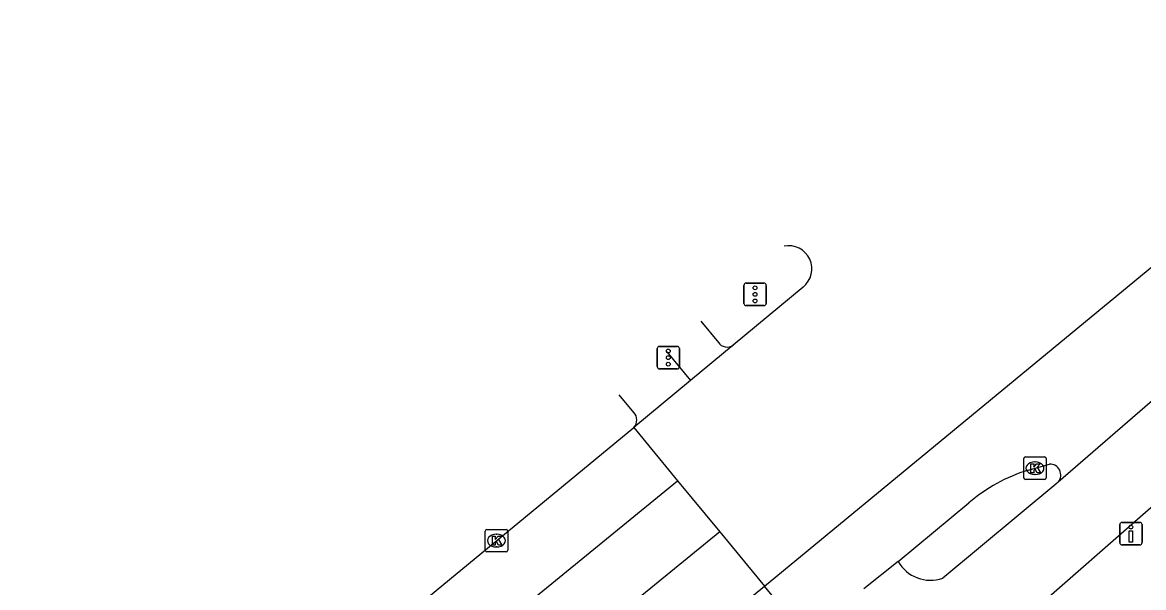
# Model space of a CAD drawing. Extents: x 157793 to 159380, y 380882 to 382313.
# Drawn here: x 159151 to 159200.79, y 382180.38 to 382205.46 of the extents above; entities that cross this region are included whole.
import ezdxf

# ---------------------------------------------------------------- set-up
doc = ezdxf.new("R2010")
doc.units = 0
for name, color, linetype in [('IMGEO_Drukknoppaal', 7, 'Continuous'), ('IMGEO_Fietspad_gesloten', 7, 'Continuous'), ('IMGEO_Kolk', 7, 'Continuous'), ('IMGEO_Rijbaan_regionaal_gesloten', 7, 'Continuous'), ('IMGEO_Verkeersregelinstallatiepaal', 7, 'Continuous'), ('IMGEO_Voetpad_open', 7, 'Continuous')]:
    doc.layers.add(name, color=color, linetype=linetype)

msp = doc.modelspace()

# ---------------------------------------------------------------- linework, layer by layer
at = {"layer": 'IMGEO_Drukknoppaal'}
for p, q in [((159199.733, 382182.378), (159199.733, 382183.178)), ((159199.733, 382183.178), (159199.733, 382182.378)), ((159199.833, 382183.278), (159200.623, 382183.278)), ((159200.623, 382183.278), (159199.833, 382183.278)), ((159200.723, 382183.178), (159200.723, 382182.378)), ((159200.723, 382182.378), (159200.723, 382183.178)), ((159200.623, 382182.278), (159199.833, 382182.278)), ((159199.833, 382182.278), (159200.623, 382182.278))]:
    msp.add_line(p, q, dxfattribs=at)
msp.add_lwpolyline([(159200.303, 382182.903), (159200.303, 382182.403), (159200.153, 382182.403), (159200.153, 382182.903), (159200.303, 382182.903)], dxfattribs=at)
msp.add_circle((159200.228, 382183.068), 0.085, dxfattribs=at)
for centre, start, end in [((159199.833, 382183.178), 90, 180), ((159199.833, 382183.178), 90, 180), ((159200.623, 382183.178), 0, 90), ((159200.623, 382183.178), 360, 90), ((159199.833, 382182.378), 180, 270), ((159199.833, 382182.378), 180, 270), ((159200.623, 382182.378), 270, 0), ((159200.623, 382182.378), 270, 0)]:
    msp.add_arc(centre, 0.1, start, end, dxfattribs=at)
at = {"layer": 'IMGEO_Fietspad_gesloten'}
for points in [[(159181.121, 382192.2), (159181.907, 382191.264)], [(159179.618, 382190.847), (159179.618, 382190.847), (159180.672, 382189.571)], [(159197.001, 382185.065), (159196.888, 382184.968), (159191.87, 382180.801)], [(159195.508, 382179.024), (159201.356, 382184.144)]]:
    msp.add_lwpolyline(points, dxfattribs=at)
for centre, radius, start, end in [((159182.292, 382191.516), 0.46, 213.1834, 306.3142), ((159191.324, 382182.357), 1.649, 209.5005, 289.3494)]:
    msp.add_arc(centre, radius, start, end, dxfattribs=at)
at = {"layer": 'IMGEO_Kolk'}
for p, q in [((159195.466, 382185.254), (159195.466, 382186.106)), ((159195.541, 382186.18), (159196.393, 382186.18)), ((159195.954, 382185.96), (159195.979, 382185.96)), ((159196.467, 382186.106), (159196.467, 382185.254)), ((159196.393, 382185.18), (159195.541, 382185.18)), ((159195.977, 382185.4), (159195.952, 382185.4)), ((159171.624, 382182.967), (159172.476, 382182.967)), ((159171.549, 382182.041), (159171.549, 382182.893)), ((159172.037, 382182.747), (159172.062, 382182.747)), ((159172.55, 382182.893), (159172.55, 382182.041)), ((159172.476, 382181.967), (159171.624, 382181.967)), ((159172.06, 382182.187), (159172.035, 382182.187))]:
    msp.add_line(p, q, dxfattribs=at)
for points in [[(159195.466, 382185.254), (159195.466, 382186.106)], [(159195.541, 382186.18), (159196.393, 382186.18)], [(159196.467, 382186.106), (159196.467, 382185.254)], [(159195.787, 382185.88), (159195.91, 382185.88), (159195.91, 382185.729), (159196.04, 382185.88), (159196.204, 382185.88), (159196.058, 382185.729), (159196.211, 382185.48), (159196.059, 382185.48), (159195.974, 382185.644), (159195.91, 382185.577), (159195.91, 382185.48), (159195.787, 382185.48), (159195.787, 382185.88)], [(159196.393, 382185.18), (159195.541, 382185.18)], [(159171.624, 382182.967), (159172.476, 382182.967)], [(159171.549, 382182.041), (159171.549, 382182.893)], [(159171.87, 382182.667), (159171.993, 382182.667), (159171.993, 382182.516), (159172.123, 382182.667), (159172.287, 382182.667), (159172.141, 382182.516), (159172.294, 382182.267), (159172.142, 382182.267), (159172.057, 382182.431), (159171.993, 382182.364), (159171.993, 382182.267), (159171.87, 382182.267), (159171.87, 382182.667)], [(159172.55, 382182.893), (159172.55, 382182.041)], [(159172.476, 382181.967), (159171.624, 382181.967)]]:
    msp.add_lwpolyline(points, dxfattribs=at)
for centre, start, end in [((159195.543, 382186.104), 91.552, 178.448), ((159195.543, 382186.104), 91.552, 178.448), ((159196.391, 382186.104), 1.552, 88.448), ((159196.391, 382186.104), 1.552, 88.448), ((159195.543, 382185.256), 181.552, 268.448), ((159195.543, 382185.256), 181.552, 268.448), ((159196.391, 382185.256), 271.552, 358.448), ((159196.391, 382185.256), 271.552, 358.448), ((159171.626, 382182.891), 91.552, 178.448), ((159171.626, 382182.891), 91.552, 178.448), ((159172.474, 382182.891), 1.552, 88.448), ((159172.474, 382182.891), 1.552, 88.448), ((159171.626, 382182.043), 181.552, 268.448), ((159171.626, 382182.043), 181.552, 268.448), ((159172.474, 382182.043), 271.552, 358.448), ((159172.474, 382182.043), 271.552, 358.448)]:
    msp.add_arc(centre, 0.0765, start, end, dxfattribs=at)
for centre, major_axis, ratio, start_param, end_param in [((159195.953, 382185.68), (-0.387, 0.002), 0.722429, 4.712389, 7.853982), ((159195.978, 382185.68), (-0.39, 0.002), 0.717154, 1.570796, 4.712389), ((159172.036, 382182.467), (-0.387, 0.002), 0.722429, 4.712389, 7.853982), ((159172.061, 382182.467), (-0.39, 0.002), 0.717154, 1.570796, 4.712389)]:
    msp.add_ellipse(centre, major_axis=major_axis, ratio=ratio, start_param=start_param, end_param=end_param, dxfattribs=at)
at = {"layer": 'IMGEO_Rijbaan_regionaal_gesloten'}
for points in [[(159183.954, 382180.445), (159214.319, 382205.464)], [(159212.635, 382198.587), (159212.071, 382198.099), (159197.001, 382185.065)], [(159185.668, 382193.716), (159182.565, 382191.145)], [(159182.565, 382191.145), (159180.672, 382189.571)], [(159180.672, 382189.571), (159178.146, 382187.493)], [(159152.529, 382166.459), (159152.53, 382166.46), (159154.689, 382168.153), (159178.146, 382187.493)], [(159178.146, 382187.493), (159180.096, 382185.126)], [(159195.662, 382185.589), (159196.608, 382185.86)], [(159131.292, 382148.718), (159135.25, 382151.178), (159138.747, 382153.243), (159142.049, 382155.309), (159145.288, 382157.474), (159148.687, 382159.885), (159155.024, 382164.659), (159180.096, 382185.126)], [(159180.096, 382185.126), (159181.966, 382182.858)], [(159189.888, 382181.545), (159193.036, 382184.138)], [(159181.966, 382182.858), (159178.506, 382180.026), (159175.458, 382177.531), (159172.492, 382175.074), (159169.391, 382172.56), (159166.192, 382169.895), (159163.118, 382167.334), (159160.001, 382164.825), (159156.868, 382162.336), (159153.545, 382159.807), (159150.306, 382157.404), (159147.059, 382155.079), (159143.762, 382152.827), (159140.346, 382150.626), (159136.957, 382148.498), (159130.272, 382144.624), (159126.795, 382142.679), (159123.251, 382140.697), (159119.807, 382138.771), (159116.364, 382136.845), (159112.74, 382134.818)], [(159181.966, 382182.858), (159183.954, 382180.445)], [(159189.888, 382181.545), (159188.373, 382180.322)], [(159135.725, 382143.942), (159138.593, 382145.657), (159141.87, 382147.736), (159145.511, 382150.133), (159148.693, 382152.402), (159151.991, 382154.753), (159155.224, 382157.192), (159158.478, 382159.698), (159161.532, 382162.118), (159164.723, 382164.722), (159167.914, 382167.327), (159171.445, 382170.209), (159183.954, 382180.445)], [(159185.792, 382178.216), (159183.954, 382180.445)]]:
    msp.add_lwpolyline(points, dxfattribs=at)
for centre, radius, start, end in [((159185.034, 382194.526), 1.028, 308.0726, 101.8852), ((159185.042, 382194.509), 1.046, 102.1162, 102.134), ((159197.649, 382178.89), 6.987, 106.5252, 131.3206), ((159196.632, 382185.377), 0.483, 319.7957, 92.8143)]:
    msp.add_arc(centre, radius, start, end, dxfattribs=at)
at = {"layer": 'IMGEO_Verkeersregelinstallatiepaal'}
for p, q in [((159183.041, 382192.995), (159183.041, 382193.795)), ((159183.041, 382193.795), (159183.041, 382192.995)), ((159183.141, 382193.895), (159183.931, 382193.895)), ((159183.931, 382193.895), (159183.141, 382193.895)), ((159184.031, 382193.795), (159184.031, 382192.995)), ((159184.031, 382192.995), (159184.031, 382193.795)), ((159183.931, 382192.895), (159183.141, 382192.895)), ((159183.141, 382192.895), (159183.931, 382192.895)), ((159179.188, 382190.189), (159179.188, 382190.989)), ((159179.188, 382190.989), (159179.188, 382190.189)), ((159179.288, 382191.089), (159180.078, 382191.089)), ((159180.078, 382191.089), (159179.288, 382191.089)), ((159180.178, 382190.989), (159180.178, 382190.189)), ((159180.178, 382190.189), (159180.178, 382190.989)), ((159180.078, 382190.089), (159179.288, 382190.089)), ((159179.288, 382190.089), (159180.078, 382190.089))]:
    msp.add_line(p, q, dxfattribs=at)
for centre in [(159183.536, 382193.685), (159183.536, 382193.395), (159183.536, 382193.105), (159179.683, 382190.879), (159179.683, 382190.589), (159179.683, 382190.299)]:
    msp.add_circle(centre, 0.085, dxfattribs=at)
for centre, start, end in [((159183.141, 382193.795), 90, 180), ((159183.141, 382193.795), 90, 180), ((159183.931, 382193.795), 0, 90), ((159183.931, 382193.795), 360, 90), ((159183.141, 382192.995), 180, 270), ((159183.141, 382192.995), 180, 270), ((159183.931, 382192.995), 270, 0), ((159183.931, 382192.995), 270, 0), ((159179.288, 382190.989), 90, 180), ((159179.288, 382190.989), 90, 180), ((159180.078, 382190.989), 0, 90), ((159180.078, 382190.989), 360, 90), ((159179.288, 382190.189), 180, 270), ((159179.288, 382190.189), 180, 270), ((159180.078, 382190.189), 270, 0), ((159180.078, 382190.189), 270, 0)]:
    msp.add_arc(centre, 0.1, start, end, dxfattribs=at)
at = {"layer": 'IMGEO_Voetpad_open'}
msp.add_lwpolyline([(159178.147, 382188.158), (159177.504, 382188.944)], dxfattribs=at)
msp.add_arc((159177.813, 382187.826), 0.471, 314.9802, 44.8475, dxfattribs=at)

doc.saveas('drawing.dxf')
